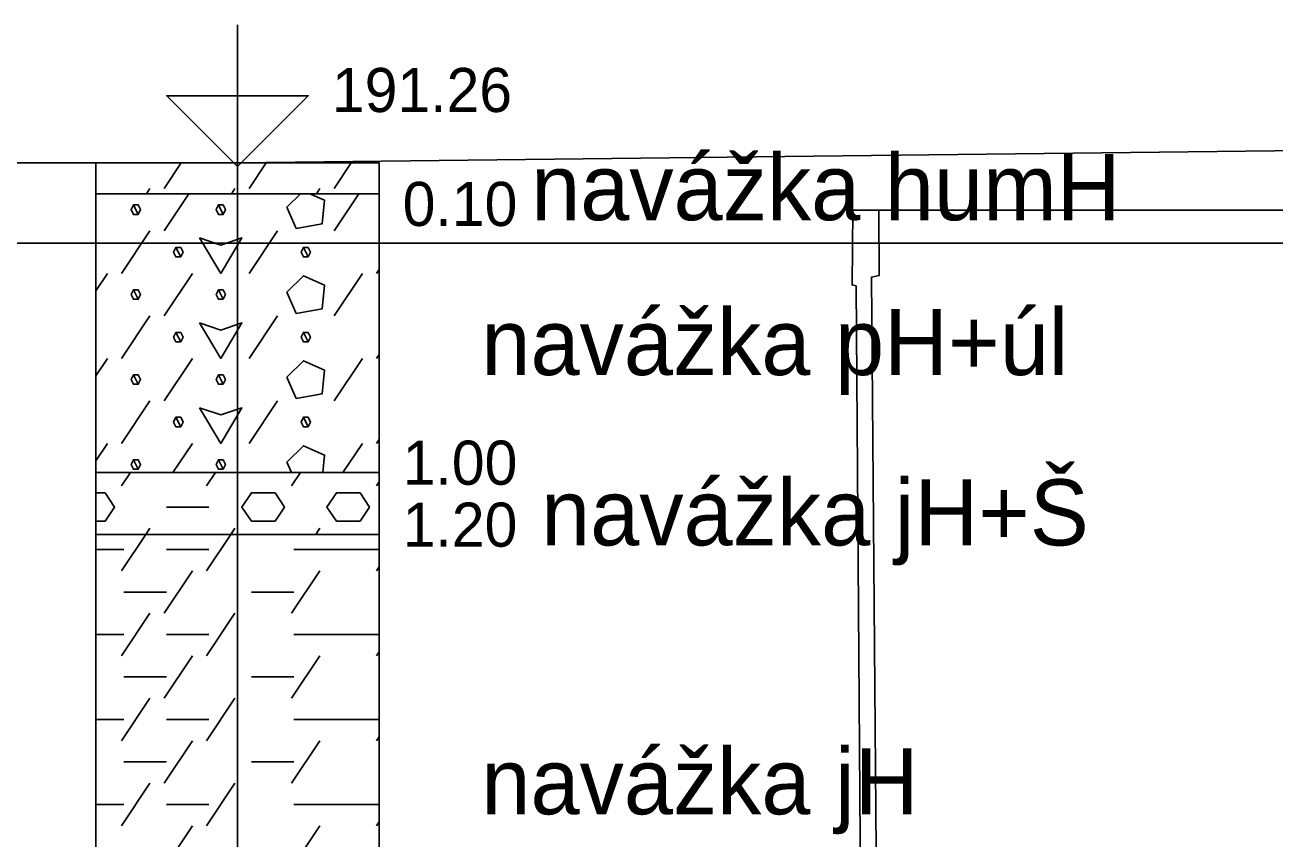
# Model space of a CAD drawing. Extents: x 3042 to 4120, y 576 to 2694.
# Drawn here: x 3225.63 to 3245.81, y 1027.1 to 1040.24 of the extents above; entities that cross this region are included whole.
import ezdxf

# ---------------------------------------------------------------- set-up
doc = ezdxf.new("R2010")
doc.units = 0
for name, color, linetype in [('11', 7, 'Continuous'), ('15', 7, 'Continuous'), ('17', 7, 'Continuous'), ('18', 7, 'Continuous'), ('51', 7, 'Continuous'), ('52', 7, 'Continuous'), ('53', 7, 'Continuous'), ('56', 7, 'Continuous'), ('nádrže', 7, 'Continuous'), ('pomocna', 7, 'Continuous')]:
    doc.layers.add(name, color=color, linetype=linetype)

msp = doc.modelspace()

# ---------------------------------------------------------------- linework, layer by layer
at = {"layer": '11'}
for p, q in [((3229.057, 1038.017), (3268.137, 1038.467)), ((3219.057, 1038.017), (3229.057, 1038.017))]:
    msp.add_line(p, q, dxfattribs=at)
at = {"layer": '15'}
msp.add_lwpolyline([(3229.057, 1040.24), (3229.057, 1037.954), (3227.914, 1039.097), (3230.2, 1039.097), (3229.057, 1037.954)], dxfattribs=at)
at = {"layer": '18'}
msp.add_line((3229.057, 988.017), (3229.057, 1038.017), dxfattribs=at)
at = {"layer": '51'}
for p, q in [((3227.873, 1037.602), (3228.149, 1038.017)), ((3229.244, 1037.602), (3229.521, 1038.017)), ((3230.616, 1037.602), (3230.893, 1038.017)), ((3227.587, 1037.517), (3227.644, 1037.602)), ((3227.873, 1036.916), (3228.273, 1037.517)), ((3228.959, 1037.517), (3229.016, 1037.602)), ((3230.074, 1037.517), (3229.854, 1037.297)), ((3230.331, 1037.517), (3230.387, 1037.602)), ((3230.616, 1036.916), (3231.016, 1037.517)), ((3227.187, 1036.231), (3227.644, 1036.916)), ((3229.244, 1036.231), (3229.702, 1036.916)), ((3226.771, 1035.949), (3226.958, 1036.231)), ((3227.873, 1035.545), (3228.33, 1036.231)), ((3230.616, 1035.545), (3231.073, 1036.231)), ((3231.302, 1036.231), (3231.343, 1036.292)), ((3227.187, 1034.859), (3227.644, 1035.545)), ((3229.244, 1034.859), (3229.702, 1035.545)), ((3226.771, 1034.578), (3226.958, 1034.859)), ((3227.873, 1034.173), (3228.33, 1034.859)), ((3230.616, 1034.173), (3231.073, 1034.859)), ((3231.302, 1034.859), (3231.343, 1034.92)), ((3227.187, 1033.487), (3227.644, 1034.173)), ((3229.244, 1033.487), (3229.702, 1034.173)), ((3226.771, 1033.206), (3226.958, 1033.487)), ((3228.016, 1033.017), (3228.33, 1033.487)), ((3230.76, 1033.017), (3231.073, 1033.487)), ((3231.302, 1033.487), (3231.343, 1033.549)), ((3229.854, 1033.183), (3229.928, 1033.017)), ((3227.187, 1032.802), (3227.331, 1033.017)), ((3228.559, 1032.802), (3228.702, 1033.017)), ((3229.93, 1032.802), (3230.074, 1033.017)), ((3231.302, 1032.802), (3231.343, 1032.863)), ((3227.911, 1032.459), (3228.597, 1032.459)), ((3227.187, 1031.43), (3227.578, 1032.017)), ((3227.578, 1032.017), (3227.644, 1032.116)), ((3228.559, 1031.43), (3228.95, 1032.017)), ((3228.95, 1032.017), (3229.016, 1032.116)), ((3230.322, 1032.017), (3230.387, 1032.116)), ((3226.771, 1031.773), (3227.225, 1031.773)), ((3227.911, 1031.773), (3228.597, 1031.773)), ((3229.968, 1031.773), (3230.654, 1031.773)), ((3230.654, 1031.773), (3231.34, 1031.773)), ((3227.873, 1030.744), (3228.33, 1031.43)), ((3229.93, 1030.744), (3230.387, 1031.43)), ((3231.302, 1031.43), (3231.343, 1031.491)), ((3227.225, 1031.087), (3227.911, 1031.087)), ((3229.283, 1031.087), (3229.968, 1031.087)), ((3231.34, 1031.087), (3231.343, 1031.087)), ((3227.187, 1030.058), (3227.644, 1030.744)), ((3228.559, 1030.058), (3229.016, 1030.744)), ((3226.771, 1030.401), (3227.225, 1030.401)), ((3227.911, 1030.401), (3228.597, 1030.401)), ((3229.968, 1030.401), (3230.654, 1030.401)), ((3230.654, 1030.401), (3231.34, 1030.401)), ((3227.873, 1029.373), (3228.33, 1030.058)), ((3229.93, 1029.373), (3230.387, 1030.058)), ((3231.302, 1030.058), (3231.343, 1030.12)), ((3227.225, 1029.716), (3227.911, 1029.716)), ((3229.283, 1029.716), (3229.968, 1029.716)), ((3231.34, 1029.716), (3231.343, 1029.716)), ((3227.187, 1028.687), (3227.644, 1029.373)), ((3228.559, 1028.687), (3229.016, 1029.373)), ((3226.771, 1029.03), (3227.225, 1029.03)), ((3227.911, 1029.03), (3228.597, 1029.03)), ((3229.968, 1029.03), (3230.654, 1029.03)), ((3230.654, 1029.03), (3231.34, 1029.03)), ((3231.302, 1028.687), (3231.343, 1028.748)), ((3227.873, 1028.001), (3228.33, 1028.687)), ((3229.93, 1028.001), (3230.387, 1028.687)), ((3227.225, 1028.344), (3227.911, 1028.344)), ((3229.283, 1028.344), (3229.968, 1028.344)), ((3231.34, 1028.344), (3231.343, 1028.344)), ((3227.187, 1027.315), (3227.644, 1028.001)), ((3228.559, 1027.315), (3229.016, 1028.001)), ((3226.771, 1027.658), (3227.225, 1027.658)), ((3227.911, 1027.658), (3228.597, 1027.658)), ((3229.968, 1027.658), (3230.654, 1027.658)), ((3230.654, 1027.658), (3231.34, 1027.658)), ((3227.873, 1026.629), (3228.33, 1027.315)), ((3229.93, 1026.629), (3230.387, 1027.315)), ((3231.302, 1027.315), (3231.343, 1027.377))]:
    msp.add_line(p, q, dxfattribs=at)
for points in [[(3226.771, 1037.517), (3231.343, 1037.517), (3231.343, 1038.017), (3226.771, 1038.017)], [(3226.771, 1033.017), (3231.343, 1033.017), (3231.343, 1037.517), (3226.771, 1037.517)], [(3226.771, 1032.017), (3231.343, 1032.017), (3231.343, 1033.017), (3226.771, 1033.017)], [(3226.771, 1022.517), (3231.343, 1022.517), (3231.343, 1032.017), (3226.771, 1032.017)]]:
    msp.add_lwpolyline(points, close=True, dxfattribs=at)
for points in [[(3229.854, 1037.297), (3230.006, 1036.955), (3230.426, 1037.031), (3230.464, 1037.412), (3230.227, 1037.517)], [(3227.378, 1037.336), (3227.339, 1037.259), (3227.378, 1037.183), (3227.454, 1037.183), (3227.492, 1037.259), (3227.454, 1037.336), (3227.378, 1037.336), (3227.454, 1037.183)], [(3228.749, 1037.336), (3228.711, 1037.259), (3228.749, 1037.183), (3228.825, 1037.183), (3228.863, 1037.259), (3228.825, 1037.336), (3228.749, 1037.336), (3228.825, 1037.183)], [(3228.444, 1036.802), (3228.787, 1036.231), (3229.13, 1036.802), (3228.787, 1036.688), (3228.444, 1036.802)], [(3228.063, 1036.65), (3228.025, 1036.574), (3228.063, 1036.497), (3228.14, 1036.497), (3228.178, 1036.574), (3228.14, 1036.65), (3228.063, 1036.65), (3228.14, 1036.497)], [(3230.121, 1036.65), (3230.083, 1036.574), (3230.121, 1036.497), (3230.197, 1036.497), (3230.235, 1036.574), (3230.197, 1036.65), (3230.121, 1036.65), (3230.197, 1036.497)], [(3229.854, 1035.926), (3230.006, 1035.583), (3230.426, 1035.659), (3230.464, 1036.04), (3230.121, 1036.193), (3229.854, 1035.926)], [(3227.378, 1035.964), (3227.339, 1035.888), (3227.378, 1035.812), (3227.454, 1035.812), (3227.492, 1035.888), (3227.454, 1035.964), (3227.378, 1035.964), (3227.454, 1035.812)], [(3228.749, 1035.964), (3228.711, 1035.888), (3228.749, 1035.812), (3228.825, 1035.812), (3228.863, 1035.888), (3228.825, 1035.964), (3228.749, 1035.964), (3228.825, 1035.812)], [(3228.444, 1035.431), (3228.787, 1034.859), (3229.13, 1035.431), (3228.787, 1035.316), (3228.444, 1035.431)], [(3228.063, 1035.278), (3228.025, 1035.202), (3228.063, 1035.126), (3228.14, 1035.126), (3228.178, 1035.202), (3228.14, 1035.278), (3228.063, 1035.278), (3228.14, 1035.126)], [(3230.121, 1035.278), (3230.083, 1035.202), (3230.121, 1035.126), (3230.197, 1035.126), (3230.235, 1035.202), (3230.197, 1035.278), (3230.121, 1035.278), (3230.197, 1035.126)], [(3229.854, 1034.554), (3230.006, 1034.211), (3230.426, 1034.288), (3230.464, 1034.669), (3230.121, 1034.821), (3229.854, 1034.554)], [(3227.378, 1034.592), (3227.339, 1034.516), (3227.378, 1034.44), (3227.454, 1034.44), (3227.492, 1034.516), (3227.454, 1034.592), (3227.378, 1034.592), (3227.454, 1034.44)], [(3228.749, 1034.592), (3228.711, 1034.516), (3228.749, 1034.44), (3228.825, 1034.44), (3228.863, 1034.516), (3228.825, 1034.592), (3228.749, 1034.592), (3228.825, 1034.44)], [(3228.444, 1034.059), (3228.787, 1033.487), (3229.13, 1034.059), (3228.787, 1033.945), (3228.444, 1034.059)], [(3228.063, 1033.907), (3228.025, 1033.83), (3228.063, 1033.754), (3228.14, 1033.754), (3228.178, 1033.83), (3228.14, 1033.907), (3228.063, 1033.907), (3228.14, 1033.754)], [(3230.121, 1033.907), (3230.083, 1033.83), (3230.121, 1033.754), (3230.197, 1033.754), (3230.235, 1033.83), (3230.197, 1033.907), (3230.121, 1033.907), (3230.197, 1033.754)], [(3230.436, 1033.017), (3230.464, 1033.297), (3230.121, 1033.449), (3229.854, 1033.183)], [(3227.378, 1033.221), (3227.339, 1033.145), (3227.378, 1033.068), (3227.454, 1033.068), (3227.492, 1033.145), (3227.454, 1033.221), (3227.378, 1033.221), (3227.454, 1033.068)], [(3228.749, 1033.221), (3228.711, 1033.145), (3228.749, 1033.068), (3228.825, 1033.068), (3228.863, 1033.145), (3228.825, 1033.221), (3228.749, 1033.221), (3228.825, 1033.068)], [(3226.771, 1032.23), (3226.92, 1032.23), (3227.073, 1032.459), (3226.92, 1032.687), (3226.771, 1032.687)], [(3229.283, 1032.23), (3229.664, 1032.23), (3229.816, 1032.459), (3229.664, 1032.687), (3229.283, 1032.687), (3229.13, 1032.459), (3229.283, 1032.23)], [(3230.654, 1032.23), (3231.035, 1032.23), (3231.188, 1032.459), (3231.035, 1032.687), (3230.654, 1032.687), (3230.502, 1032.459), (3230.654, 1032.23)]]:
    msp.add_lwpolyline(points, dxfattribs=at)
at = {"layer": '53'}
for p, q in [((3226.771, 1038.017), (3231.343, 1038.017)), ((3226.771, 1038.017), (3226.771, 988.017)), ((3231.343, 1038.017), (3231.343, 988.017)), ((3226.771, 1037.517), (3231.343, 1037.517)), ((3226.771, 1033.017), (3231.343, 1033.017)), ((3226.771, 1032.017), (3231.343, 1032.017))]:
    msp.add_line(p, q, dxfattribs=at)
at = {"layer": '56'}
for p, q in [((3229.057, 1038.398), (3229.057, 1037.636)), ((3228.676, 1038.017), (3229.438, 1038.017)), ((3229.057, 1037.898), (3229.057, 1037.136)), ((3228.676, 1037.517), (3229.438, 1037.517)), ((3229.057, 1033.398), (3229.057, 1032.636)), ((3228.676, 1033.017), (3229.438, 1033.017)), ((3229.057, 1032.398), (3229.057, 1031.636)), ((3228.676, 1032.017), (3229.438, 1032.017))]:
    msp.add_line(p, q, dxfattribs=at)
at = {"layer": 'nádrže'}
msp.add_line((3238.989, 1037.25), (3259.609, 1037.25), dxfattribs=at)
for points in [[(3248.565, 1017.07), (3241.914, 1019.755), (3241.903, 1022.814), (3239.392, 1023.605), (3239.29, 1036.169), (3239.414, 1036.194), (3239.409, 1037.25), (3238.989, 1037.25), (3238.979, 1036.045), (3239.045, 1036.031)], [(3239.045, 1036.031), (3239.15, 1021.129), (3241.25, 1021.129), (3241.25, 1017.457), (3246.946, 1015.73), (3246.925, 1014.021)]]:
    msp.add_lwpolyline(points, dxfattribs=at)
at = {"layer": 'pomocna'}
msp.add_line((3207.007, 1036.717), (3306.049, 1036.717), dxfattribs=at)

# ---------------------------------------------------------------- texts
at = {"layer": '17'}
msp.add_text('191.26', height=0.7112, dxfattribs=at).set_placement((3230.581, 1038.835))
at = {"layer": '52'}
for s, height, p in [('navážka humH', 1.0668, (3233.797, 1037.089)), ('0.10', 0.7112, (3231.724, 1036.996)), ('navážka pH+úl', 1.0668, (3232.994, 1034.589)), ('1.00', 0.7112, (3231.724, 1032.819)), ('navážka jH+Š', 1.0668, (3233.958, 1031.839)), ('1.20', 0.7112, (3231.724, 1031.819)), ('navážka jH', 1.0668, (3232.994, 1027.499))]:
    msp.add_text(s, height=height, dxfattribs=at).set_placement(p)

doc.saveas('drawing.dxf')
